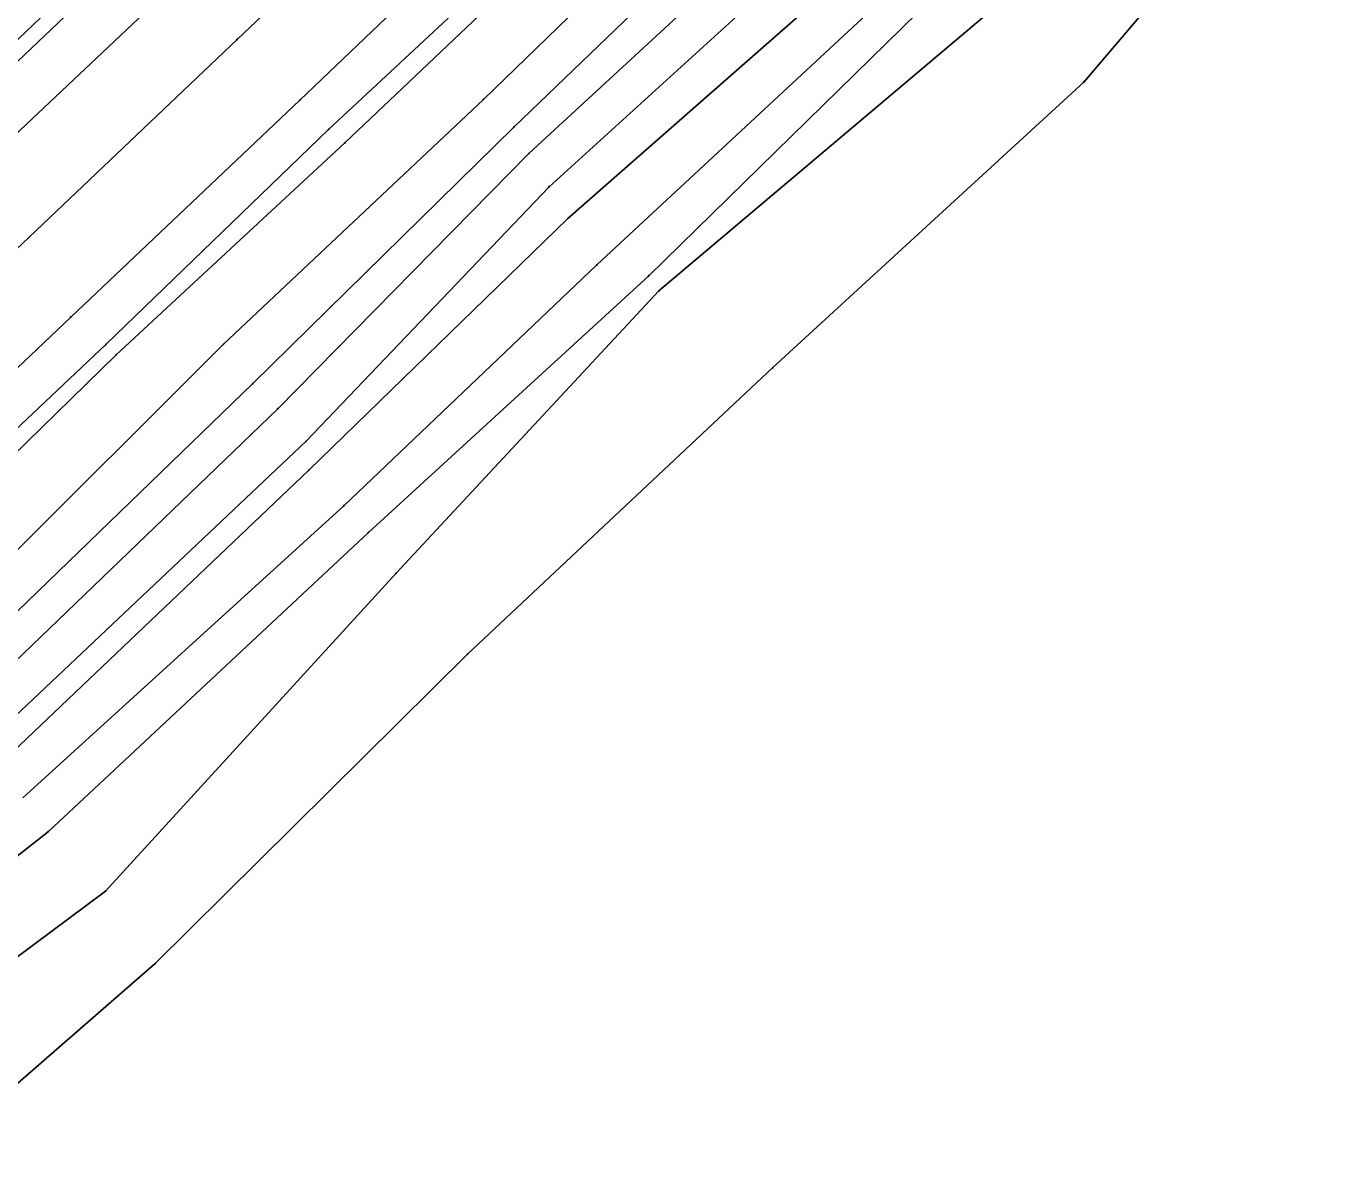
# Model space of a CAD drawing. Extents: x 1419505 to 1434054, y 1956910 to 1968644.
# Drawn here: x 1432953 to 1433131.5, y 1967371.2 to 1967528.1 of the extents above; entities that cross this region are included whole.
import ezdxf

# ---------------------------------------------------------------- set-up
doc = ezdxf.new("R2010")
doc.units = 0
for name, color, linetype in [('S_BREAKLINE', 7, 'Continuous'), ('S_DITCHLINE', 7, 'Continuous'), ('S_EDGE_PAVEMENT', 7, 'Continuous'), ('S_GRD_PT_SYM', 7, 'Continuous'), ('S_PAVEMENT_CROWN', 7, 'Continuous'), ('S_RDW_PT_SYM', 7, 'Continuous'), ('S_SHOULDER', 7, 'Continuous')]:
    doc.layers.add(name, color=color, linetype=linetype)

msp = doc.modelspace()

# ---------------------------------------------------------------- linework, layer by layer
at = {"layer": 'S_BREAKLINE'}
for p, q in [((1433059.7856, 1967561.2391), (1433015.3317, 1967518.0984)), ((1433131.5102, 1967560.8001), (1433097.145, 1967520.4595)), ((1433067.7001, 1967553.3456), (1433021.4991, 1967510.7109)), ((1433074.6585, 1967543.882), (1433026.8434, 1967501.8623)), ((1432966.8306, 1967540.5658), (1432935.6466, 1967510.8589)), ((1433026.8914, 1967541.1828), (1432996.4315, 1967512.16)), ((1433077.6807, 1967539.1387), (1433030.7927, 1967495.5259)), ((1433083.5181, 1967538.7607), (1433037.8642, 1967494.0418)), ((1433086.3173, 1967531.7402), (1433039.2492, 1967491.9847)), ((1433097.145, 1967520.4595), (1433054.7872, 1967481.523)), ((1433015.3317, 1967518.0984), (1432979.8824, 1967484.7142)), ((1432996.4315, 1967512.16), (1432965.2725, 1967483.2891)), ((1433021.4991, 1967510.7109), (1432987.2819, 1967475.9266)), ((1433026.8434, 1967501.8623), (1432991.5122, 1967467.5241)), ((1433030.7927, 1967495.5259), (1432996.2805, 1967462.6808)), ((1433037.8642, 1967494.0418), (1432999.6537, 1967459.0545)), ((1433039.2492, 1967491.9847), (1433003.4279, 1967453.4812)), ((1432979.8824, 1967484.7142), (1432938.2887, 1967443.2265)), ((1432965.2725, 1967483.2891), (1432930.8792, 1967449.6729)), ((1433054.7872, 1967481.523), (1433013.1676, 1967442.4805)), ((1432987.2819, 1967475.9266), (1432945.6812, 1967435.869)), ((1432991.5122, 1967467.5241), (1432949.2504, 1967427.3765)), ((1432996.2805, 1967462.6808), (1432952.5256, 1967422.8942)), ((1432999.6537, 1967459.0545), (1432956.0409, 1967418.3049)), ((1433003.4279, 1967453.4812), (1432963.8054, 1967410.1494)), ((1433013.1676, 1967442.4805), (1432970.5948, 1967400.2877)), ((1432956.0409, 1967418.3049), (1432919.2055, 1967389.223)), ((1432963.8054, 1967410.1494), (1432926.2069, 1967382.1866)), ((1432970.5948, 1967400.2877), (1432937.0746, 1967371.2069))]:
    msp.add_line(p, q, dxfattribs=at)
at = {"layer": 'S_DITCHLINE'}
for p, q in [((1433064.0308, 1967557.1709), (1433019.445, 1967514.3051)), ((1433071.3583, 1967549.0393), (1433024.2823, 1967506.1756)), ((1433019.445, 1967514.3051), (1432983.8987, 1967479.3618)), ((1433024.2823, 1967506.1756), (1432991.1441, 1967471.4823)), ((1432983.8987, 1967479.3618), (1432942.557, 1967439.3723)), ((1432991.1441, 1967471.4823), (1432948.5424, 1967431.2447))]:
    msp.add_line(p, q, dxfattribs=at)
at = {"layer": 'S_EDGE_PAVEMENT'}
for p, q in [((1433020.631, 1967546.9872), (1432990.2751, 1967517.9773)), ((1432973.379, 1967533.9174), (1432942.289, 1967504.5845)), ((1432990.2751, 1967517.9773), (1432959.0691, 1967488.4274)), ((1432959.0691, 1967488.4274), (1432924.7919, 1967455.7433))]:
    msp.add_line(p, q, dxfattribs=at)
at = {"layer": 'S_GRD_PT_SYM'}
for points in [[(1433097.145, 1967520.4595), (1433097.145, 1967520.5095), (1433097.145, 1967520.4595), (1433097.095, 1967520.4595), (1433097.145, 1967520.4595), (1433097.145, 1967520.4095), (1433097.145, 1967520.4595), (1433097.195, 1967520.4595)], [(1433015.3317, 1967518.0984), (1433015.3317, 1967518.1484), (1433015.3317, 1967518.0984), (1433015.2817, 1967518.0984), (1433015.3317, 1967518.0984), (1433015.3317, 1967518.0484), (1433015.3317, 1967518.0984), (1433015.3817, 1967518.0984)], [(1433019.445, 1967514.3051), (1433019.445, 1967514.3551), (1433019.445, 1967514.3051), (1433019.395, 1967514.3051), (1433019.445, 1967514.3051), (1433019.445, 1967514.2551), (1433019.445, 1967514.3051), (1433019.495, 1967514.3051)], [(1432996.4315, 1967512.16), (1432996.4315, 1967512.21), (1432996.4315, 1967512.16), (1432996.3815, 1967512.16), (1432996.4315, 1967512.16), (1432996.4315, 1967512.11), (1432996.4315, 1967512.16), (1432996.4815, 1967512.16)], [(1433021.4991, 1967510.7109), (1433021.4991, 1967510.7609), (1433021.4991, 1967510.7109), (1433021.4491, 1967510.7109), (1433021.4991, 1967510.7109), (1433021.4991, 1967510.6609), (1433021.4991, 1967510.7109), (1433021.5491, 1967510.7109)], [(1433024.2823, 1967506.1756), (1433024.2823, 1967506.2256), (1433024.2823, 1967506.1756), (1433024.2323, 1967506.1756), (1433024.2823, 1967506.1756), (1433024.2823, 1967506.1256), (1433024.2823, 1967506.1756), (1433024.3323, 1967506.1756)], [(1433026.8434, 1967501.8623), (1433026.8434, 1967501.9123), (1433026.8434, 1967501.8623), (1433026.7934, 1967501.8623), (1433026.8434, 1967501.8623), (1433026.8434, 1967501.8123), (1433026.8434, 1967501.8623), (1433026.8934, 1967501.8623)], [(1433030.7927, 1967495.5259), (1433030.7927, 1967495.5759), (1433030.7927, 1967495.5259), (1433030.7427, 1967495.5259), (1433030.7927, 1967495.5259), (1433030.7927, 1967495.4759), (1433030.7927, 1967495.5259), (1433030.8427, 1967495.5259)], [(1433037.8642, 1967494.0418), (1433037.8642, 1967494.0918), (1433037.8642, 1967494.0418), (1433037.8142, 1967494.0418), (1433037.8642, 1967494.0418), (1433037.8642, 1967493.9918), (1433037.8642, 1967494.0418), (1433037.9142, 1967494.0418)], [(1433039.2492, 1967491.9847), (1433039.2492, 1967492.0347), (1433039.2492, 1967491.9847), (1433039.1992, 1967491.9847), (1433039.2492, 1967491.9847), (1433039.2492, 1967491.9347), (1433039.2492, 1967491.9847), (1433039.2992, 1967491.9847)], [(1432979.8824, 1967484.7142), (1432979.8824, 1967484.7642), (1432979.8824, 1967484.7142), (1432979.8324, 1967484.7142), (1432979.8824, 1967484.7142), (1432979.8824, 1967484.6642), (1432979.8824, 1967484.7142), (1432979.9324, 1967484.7142)], [(1432965.2725, 1967483.2891), (1432965.2725, 1967483.3391), (1432965.2725, 1967483.2891), (1432965.2225, 1967483.2891), (1432965.2725, 1967483.2891), (1432965.2725, 1967483.2391), (1432965.2725, 1967483.2891), (1432965.3225, 1967483.2891)], [(1433054.7872, 1967481.523), (1433054.7872, 1967481.573), (1433054.7872, 1967481.523), (1433054.7372, 1967481.523), (1433054.7872, 1967481.523), (1433054.7872, 1967481.473), (1433054.7872, 1967481.523), (1433054.8372, 1967481.523)], [(1432983.8987, 1967479.3618), (1432983.8987, 1967479.4118), (1432983.8987, 1967479.3618), (1432983.8487, 1967479.3618), (1432983.8987, 1967479.3618), (1432983.8987, 1967479.3118), (1432983.8987, 1967479.3618), (1432983.9487, 1967479.3618)], [(1432987.2819, 1967475.9266), (1432987.2819, 1967475.9766), (1432987.2819, 1967475.9266), (1432987.2319, 1967475.9266), (1432987.2819, 1967475.9266), (1432987.2819, 1967475.8766), (1432987.2819, 1967475.9266), (1432987.3319, 1967475.9266)], [(1432991.1441, 1967471.4823), (1432991.1441, 1967471.5323), (1432991.1441, 1967471.4823), (1432991.0941, 1967471.4823), (1432991.1441, 1967471.4823), (1432991.1441, 1967471.4323), (1432991.1441, 1967471.4823), (1432991.1941, 1967471.4823)], [(1432991.5122, 1967467.5241), (1432991.5122, 1967467.5741), (1432991.5122, 1967467.5241), (1432991.4622, 1967467.5241), (1432991.5122, 1967467.5241), (1432991.5122, 1967467.4741), (1432991.5122, 1967467.5241), (1432991.5622, 1967467.5241)], [(1432996.2805, 1967462.6808), (1432996.2805, 1967462.7308), (1432996.2805, 1967462.6808), (1432996.2305, 1967462.6808), (1432996.2805, 1967462.6808), (1432996.2805, 1967462.6308), (1432996.2805, 1967462.6808), (1432996.3305, 1967462.6808)], [(1432999.6537, 1967459.0545), (1432999.6537, 1967459.1045), (1432999.6537, 1967459.0545), (1432999.6037, 1967459.0545), (1432999.6537, 1967459.0545), (1432999.6537, 1967459.0045), (1432999.6537, 1967459.0545), (1432999.7037, 1967459.0545)], [(1433003.4279, 1967453.4812), (1433003.4279, 1967453.5312), (1433003.4279, 1967453.4812), (1433003.3779, 1967453.4812), (1433003.4279, 1967453.4812), (1433003.4279, 1967453.4312), (1433003.4279, 1967453.4812), (1433003.4779, 1967453.4812)], [(1433013.1676, 1967442.4805), (1433013.1676, 1967442.5305), (1433013.1676, 1967442.4805), (1433013.1176, 1967442.4805), (1433013.1676, 1967442.4805), (1433013.1676, 1967442.4305), (1433013.1676, 1967442.4805), (1433013.2176, 1967442.4805)], [(1432956.0409, 1967418.3049), (1432956.0409, 1967418.3549), (1432956.0409, 1967418.3049), (1432955.9909, 1967418.3049), (1432956.0409, 1967418.3049), (1432956.0409, 1967418.2549), (1432956.0409, 1967418.3049), (1432956.0909, 1967418.3049)], [(1432963.8054, 1967410.1494), (1432963.8054, 1967410.1994), (1432963.8054, 1967410.1494), (1432963.7554, 1967410.1494), (1432963.8054, 1967410.1494), (1432963.8054, 1967410.0994), (1432963.8054, 1967410.1494), (1432963.8554, 1967410.1494)], [(1432970.5948, 1967400.2877), (1432970.5948, 1967400.3377), (1432970.5948, 1967400.2877), (1432970.5448, 1967400.2877), (1432970.5948, 1967400.2877), (1432970.5948, 1967400.2377), (1432970.5948, 1967400.2877), (1432970.6448, 1967400.2877)]]:
    msp.add_lwpolyline(points, dxfattribs=at)
at = {"layer": 'S_PAVEMENT_CROWN'}
for p, q in [((1433012.6895, 1967555.6958), (1432981.7445, 1967526.2609)), ((1432981.7445, 1967526.2609), (1432950.6645, 1967496.712))]:
    msp.add_line(p, q, dxfattribs=at)
at = {"layer": 'S_RDW_PT_SYM'}
for points in [[(1432981.7445, 1967526.2609), (1432981.7445, 1967526.3109), (1432981.7445, 1967526.2609), (1432981.6945, 1967526.2609), (1432981.7445, 1967526.2609), (1432981.7445, 1967526.2109), (1432981.7445, 1967526.2609), (1432981.7945, 1967526.2609)], [(1432990.2751, 1967517.9773), (1432990.2751, 1967518.0273), (1432990.2751, 1967517.9773), (1432990.2251, 1967517.9773), (1432990.2751, 1967517.9773), (1432990.2751, 1967517.9273), (1432990.2751, 1967517.9773), (1432990.3251, 1967517.9773)], [(1432994.2293, 1967514.0131), (1432994.2293, 1967514.0631), (1432994.2293, 1967514.0131), (1432994.1793, 1967514.0131), (1432994.2293, 1967514.0131), (1432994.2293, 1967513.9631), (1432994.2293, 1967514.0131), (1432994.2793, 1967514.0131)], [(1432959.0691, 1967488.4274), (1432959.0691, 1967488.4774), (1432959.0691, 1967488.4274), (1432959.0191, 1967488.4274), (1432959.0691, 1967488.4274), (1432959.0691, 1967488.3774), (1432959.0691, 1967488.4274), (1432959.1191, 1967488.4274)], [(1432963.8624, 1967484.6722), (1432963.8624, 1967484.7222), (1432963.8624, 1967484.6722), (1432963.8124, 1967484.6722), (1432963.8624, 1967484.6722), (1432963.8624, 1967484.6222), (1432963.8624, 1967484.6722), (1432963.9124, 1967484.6722)]]:
    msp.add_lwpolyline(points, dxfattribs=at)
at = {"layer": 'S_SHOULDER'}
for p, q in [((1433025.1463, 1967542.8039), (1432994.2293, 1967514.0131)), ((1432968.4117, 1967539.1057), (1432937.2367, 1967509.3658)), ((1432994.2293, 1967514.0131), (1432963.8624, 1967484.6722)), ((1432963.8624, 1967484.6722), (1432928.8481, 1967451.6691))]:
    msp.add_line(p, q, dxfattribs=at)

doc.saveas('drawing.dxf')
